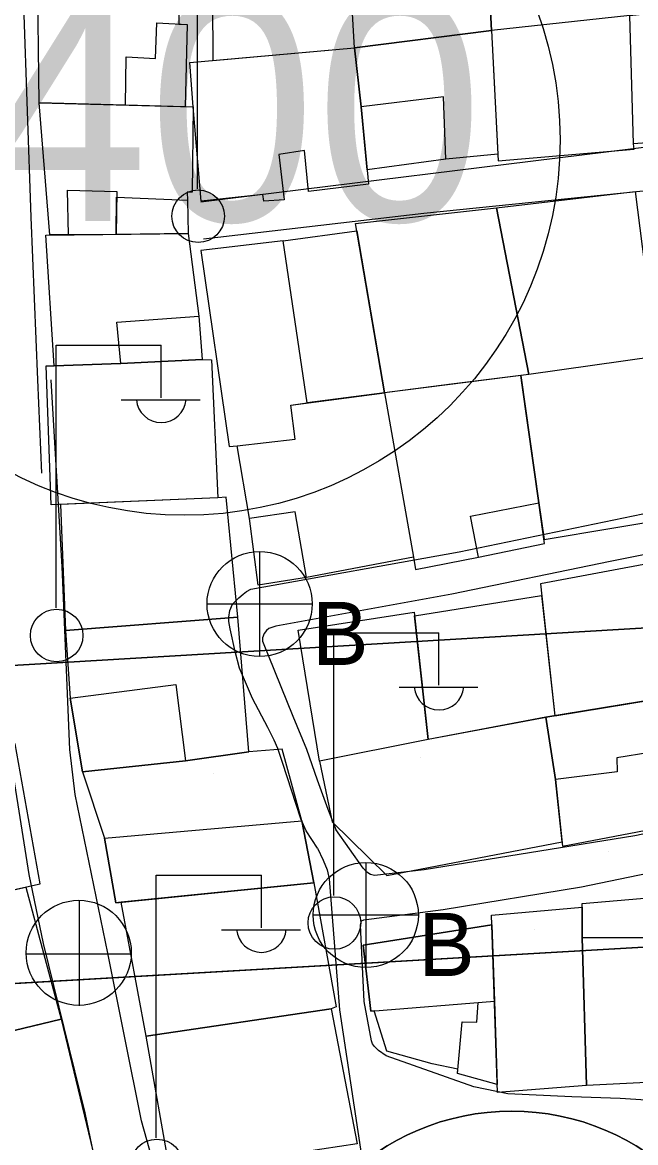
# Model space of a CAD drawing. Extents: x 417997 to 421451, y 4451742 to 4455216.
# Drawn here: x 419193.6 to 419234.4, y 4453691.9 to 4453766.5 of the extents above; entities that cross this region are included whole.
import ezdxf

# ---------------------------------------------------------------- set-up
doc = ezdxf.new("R2010")
doc.units = 0
for name, color, linetype in [('ADAKENARI', 7, 'Continuous'), ('B_Mesken', 7, 'Continuous'), ('B_Teras', 7, 'Continuous'), ('Default', 7, 'Continuous'), ('PL_AYA_PARK_DINLENME', 7, 'Continuous'), ('PL_KON_MEV_400', 7, 'Continuous'), ('PL_TİCK', 7, 'Continuous'), ('S_Elektrik_Diregi', 7, 'Continuous'), ('S_Rogar_Kapagi', 7, 'Continuous'), ('S_Rogar_Kapagi_Buski', 7, 'Continuous'), ('SM_TAKS', 7, 'Continuous'), ('TR_PARKALANI', 7, 'Continuous'), ('TR_TİCK', 7, 'Continuous'), ('TR_YUKSEKYOGUNKONUT', 7, 'Continuous'), ('Yol_Sose', 7, 'Continuous')]:
    doc.layers.add(name, color=color, linetype=linetype)

# ---------------------------------------------------------------- blocks, each defined once
blk = doc.blocks.new('POINT_DISPLAY')
at = {"layer": 'Default'}
blk.add_line((0, 0), (0, 0), dxfattribs=at)

msp = doc.modelspace()

# ---------------------------------------------------------------- linework, layer by layer
at = {"layer": 'ADAKENARI'}
for p, q in [((419321.86, 4453731.334), (419124.499, 4453719.599)), ((419321.86, 4453731.334), (419124.499, 4453719.599)), ((419124.273, 4453698.526), (419324.954, 4453710.095)), ((419124.273, 4453698.526), (419324.954, 4453710.095))]:
    msp.add_line(p, q, dxfattribs=at)
at = {"layer": 'B_Mesken'}
for points in [[(419234.021, 4453766.97), (419224.807, 4453765.979), (419224.363, 4453774.603), (419233.52, 4453775.528)], [(419224.807, 4453765.979), (419215.692, 4453764.82), (419215.177, 4453773.591), (419224.363, 4453774.603)], [(419206.233, 4453771.926), (419206.217, 4453769.599), (419206.245, 4453768.019), (419206.261, 4453763.98), (419215.692, 4453764.82), (419215.222, 4453772.839)], [(419204.546, 4453766.373), (419204.425, 4453760.892), (419200.451, 4453760.996), (419194.689, 4453761.147), (419194.579, 4453770.185), (419198.774, 4453769.869), (419198.776, 4453770.247), (419204.026, 4453769.869), (419204.003, 4453766.399)], [(419238.406, 4453758.741), (419234.273, 4453758.426), (419234.021, 4453766.97), (419237.732, 4453767.372), (419242.784, 4453767.919), (419242.799, 4453767.63), (419243.318, 4453759.139)], [(419224.807, 4453765.979), (419225.258, 4453757.299), (419234.315, 4453758.059), (419234.273, 4453758.426), (419234.021, 4453766.97)], [(419221.772, 4453757.399), (419216.534, 4453756.695), (419216.125, 4453760.878), (419215.692, 4453764.82), (419224.807, 4453765.979), (419225.235, 4453757.743)], [(419216.627, 4453755.735), (419212.633, 4453755.247), (419212.366, 4453757.968), (419210.661, 4453757.714), (419211.005, 4453754.691), (419209.653, 4453754.601), (419209.596, 4453755.042), (419205.481, 4453754.596), (419204.95, 4453760.878), (419204.727, 4453763.843), (419215.692, 4453764.82), (419216.125, 4453760.878)], [(419195.404, 4453752.35), (419194.689, 4453761.147), (419204.95, 4453760.878), (419204.878, 4453755.204), (419204.554, 4453755.197), (419204.562, 4453754.681), (419204.621, 4453752.439), (419199.83, 4453752.393), (419196.637, 4453752.362)], [(419225.156, 4453754.155), (419234.388, 4453755.237), (419235.779, 4453744.266), (419227.298, 4453743.051)], [(419227.298, 4453743.051), (419217.696, 4453741.846), (419215.769, 4453753.117), (419225.156, 4453754.155)], [(419212.544, 4453741.168), (419210.952, 4453751.953), (419215.854, 4453752.619), (419217.696, 4453741.846)], [(419205.553, 4453744.048), (419200.136, 4453743.788), (419195.692, 4453743.645), (419195.143, 4453752.348), (419204.621, 4453752.439), (419205.322, 4453746.938)], [(419210.952, 4453751.953), (419205.468, 4453751.32), (419207.339, 4453738.272), (419207.888, 4453738.303), (419211.746, 4453738.752), (419211.446, 4453741.023), (419212.544, 4453741.168)], [(419228.311, 4453732.071), (419237.33, 4453733.574), (419235.779, 4453744.266), (419227.298, 4453743.051), (419226.757, 4453742.983), (419227.964, 4453734.519)], [(419195.692, 4453743.645), (419200.136, 4453743.788), (419205.553, 4453744.048), (419206.177, 4453744.044), (419206.591, 4453734.848), (419195.494, 4453734.382), (419195.162, 4453743.631)], [(419227.964, 4453734.519), (419226.757, 4453742.983), (419217.696, 4453741.846), (419219.615, 4453730.894), (419219.746, 4453730.071), (419223.95, 4453730.88), (419228.349, 4453731.8)], [(419212.503, 4453729.529), (419209.284, 4453729.027), (419208.71, 4453733.472), (419207.888, 4453738.303), (419211.746, 4453738.752), (419211.446, 4453741.023), (419217.696, 4453741.846), (419219.615, 4453730.894)], [(419196.113, 4453734.408), (419196.452, 4453725.999), (419207.932, 4453726.897), (419207.156, 4453734.875), (419206.591, 4453734.848)], [(419237.123, 4453721.654), (419236.029, 4453730.609), (419228.069, 4453729.12), (419229.029, 4453720.329)], [(419219.69, 4453726.977), (419228.154, 4453728.342), (419229.029, 4453720.329), (419220.599, 4453718.747)], [(419219.663, 4453727.221), (419220.599, 4453718.747), (419213.365, 4453717.305), (419211.942, 4453726.027)], [(419196.452, 4453725.999), (419196.759, 4453721.501), (419197.588, 4453716.585), (419204.432, 4453717.324), (419208.646, 4453717.912), (419207.932, 4453726.897)], [(419238.029, 4453713.263), (419237.546, 4453718.23), (419237.249, 4453721.675), (419228.437, 4453720.233), (419229.068, 4453716.081), (419229.547, 4453711.631)], [(419213.365, 4453717.305), (419214.201, 4453713.255), (419217.837, 4453709.674), (419229.517, 4453711.916), (419229.068, 4453716.081), (419228.437, 4453720.233), (419220.599, 4453718.747)], [(419182.634, 4453716.078), (419184.038, 4453708.442), (419183.548, 4453708.31), (419183.888, 4453706.733), (419194.763, 4453709.125), (419193.102, 4453718.446)], [(419204.432, 4453717.324), (419197.588, 4453716.585), (419199.04, 4453712.174), (419199.793, 4453707.874), (419212.988, 4453709.191), (419212.178, 4453713.328), (419210.885, 4453718.093), (419208.646, 4453717.912)], [(419201.814, 4453698.973), (419200.147, 4453707.899), (419212.988, 4453709.191), (419214.476, 4453700.944), (419214.149, 4453700.811)], [(419193.807, 4453708.915), (419196.149, 4453700.118), (419192.467, 4453699.23), (419186.806, 4453697.865), (419185.456, 4453697.539), (419184.749, 4453697.381), (419184.38, 4453698.795), (419185.278, 4453699.033), (419183.503, 4453706.603), (419183.888, 4453706.733)], [(419230.86, 4453705.56), (419230.845, 4453707.828), (419238.61, 4453708.485), (419238.869, 4453705.522)], [(419230.847, 4453707.571), (419230.86, 4453705.56), (419231.148, 4453695.688), (419225.214, 4453695.235), (419224.807, 4453707.037)], [(419222.574, 4453696.778), (419220.87, 4453697.144), (419217.848, 4453697.99), (419217.007, 4453700.666), (419216.788, 4453700.648), (419216.27, 4453705.033), (419224.829, 4453706.395), (419225.004, 4453701.322), (419225.196, 4453695.764), (419222.549, 4453696.503)], [(419231.148, 4453695.688), (419230.86, 4453705.56), (419238.869, 4453705.522), (419239.247, 4453694.844), (419236.536, 4453694.706), (419236.472, 4453695.958)], [(419203.449, 4453689.791), (419201.814, 4453698.973), (419214.149, 4453700.811), (419215.877, 4453691.806), (419212.331, 4453691.272), (419206.703, 4453690.371)], [(419187.627, 4453688.689), (419185.456, 4453697.539), (419196.149, 4453700.118), (419198.258, 4453691.342)]]:
    msp.add_lwpolyline(points, close=True, dxfattribs=at)
at = {"layer": 'B_Teras'}
for points in [[(419204.425, 4453760.892), (419200.451, 4453760.996), (419200.478, 4453764.225), (419202.436, 4453764.117), (419202.533, 4453766.472), (419204.546, 4453766.373)], [(419225.235, 4453757.743), (419221.772, 4453757.399), (419221.62, 4453761.543), (419216.125, 4453760.878), (419215.692, 4453764.82), (419224.807, 4453765.979)], [(419196.637, 4453752.362), (419196.59, 4453755.337), (419199.856, 4453755.252), (419199.83, 4453752.393)], [(419204.621, 4453752.439), (419199.83, 4453752.393), (419199.852, 4453754.867), (419204.562, 4453754.681)], [(419200.136, 4453743.788), (419199.863, 4453746.544), (419205.322, 4453746.938), (419205.553, 4453744.048)], [(419222.146, 4453742.404), (419217.696, 4453741.846), (419219.615, 4453730.894), (419219.746, 4453730.071), (419223.95, 4453730.88), (419223.407, 4453733.611), (419227.964, 4453734.519), (419226.847, 4453742.354), (419226.757, 4453742.983)], [(419217.696, 4453741.846), (419219.615, 4453730.894), (419212.503, 4453729.529), (419211.73, 4453733.904), (419208.71, 4453733.472), (419207.888, 4453738.303), (419211.746, 4453738.752), (419211.446, 4453741.023)], [(419196.759, 4453721.501), (419203.795, 4453722.402), (419204.432, 4453717.324), (419197.588, 4453716.585)], [(419228.437, 4453720.233), (419237.249, 4453721.675), (419237.546, 4453718.23), (419233.161, 4453717.529), (419233.181, 4453716.581), (419229.068, 4453716.081)], [(419200.147, 4453707.899), (419199.793, 4453707.874), (419199.04, 4453712.174), (419212.178, 4453713.328), (419212.988, 4453709.191)], [(419224.829, 4453706.395), (419216.27, 4453705.033), (419216.788, 4453700.648), (419225.004, 4453701.322)], [(419222.549, 4453696.503), (419222.86, 4453699.933), (419223.835, 4453699.917), (419223.924, 4453701.233), (419225.004, 4453701.322), (419225.196, 4453695.764)]]:
    msp.add_lwpolyline(points, close=True, dxfattribs=at)
at = {"layer": 'PL_AYA_PARK_DINLENME'}
msp.add_lwpolyline([(419124.273, 4453698.526), (419151.813, 4453700.114), (419324.954, 4453710.095), (419321.86, 4453731.334), (419124.499, 4453719.599)], dxfattribs=at)
msp.add_lwpolyline([(419124.273, 4453698.526), (419151.813, 4453700.114), (419324.954, 4453710.095), (419321.86, 4453731.334), (419124.499, 4453719.599)], dxfattribs=at)
at = {"layer": 'PL_KON_MEV_400'}
msp.add_lwpolyline([(419124.499, 4453719.599), (419321.86, 4453731.334), (419320.838, 4453738.352), (419309.86, 4453813.702), (419212.588, 4453800.895), (419212.517, 4453800.886), (419187.655, 4453797.612), (419172.15, 4453795.571), (419125.235, 4453788.353)], dxfattribs=at)
msp.add_lwpolyline([(419124.499, 4453719.599), (419321.86, 4453731.334), (419320.838, 4453738.352), (419309.86, 4453813.702), (419212.588, 4453800.895), (419212.517, 4453800.886), (419187.655, 4453797.612), (419172.15, 4453795.571), (419125.235, 4453788.353)], dxfattribs=at)
at = {"layer": 'PL_TİCK'}
msp.add_lwpolyline([(419164.709, 4453648.91), (419322.839, 4453655.614), (419331.388, 4453665.934), (419326.377, 4453700.333), (419324.954, 4453710.095), (419151.813, 4453700.114), (419164.709, 4453648.91)], dxfattribs=at)
msp.add_lwpolyline([(419164.709, 4453648.91), (419322.839, 4453655.614), (419331.388, 4453665.934), (419326.377, 4453700.333), (419324.954, 4453710.095), (419151.813, 4453700.114), (419164.709, 4453648.91)], dxfattribs=at)
at = {"layer": 'S_Elektrik_Diregi'}
for p, q in [((419205.244, 4453755.434), (419205.244, 4453772.934)), ((419195.821, 4453727.504), (419195.821, 4453745.004)), ((419195.821, 4453745.004), (419202.821, 4453745.004)), ((419202.821, 4453741.504), (419202.821, 4453745.004)), ((419200.161, 4453741.364), (419205.411, 4453741.364)), ((419214.318, 4453708.359), (419214.318, 4453725.859)), ((419214.318, 4453725.859), (419221.318, 4453725.859)), ((419221.318, 4453722.359), (419221.318, 4453725.859)), ((419218.658, 4453722.219), (419223.908, 4453722.219)), ((419202.495, 4453692.208), (419202.495, 4453709.708)), ((419202.495, 4453709.708), (419209.495, 4453709.708)), ((419209.495, 4453706.208), (419209.495, 4453709.708)), ((419206.835, 4453706.068), (419212.085, 4453706.068))]:
    msp.add_line(p, q, dxfattribs=at)
for centre in [(419205.28, 4453753.598), (419195.857, 4453725.669), (419214.354, 4453706.523), (419202.531, 4453690.372)]:
    msp.add_circle(centre, 1.75, dxfattribs=at)
for centre in [(419202.822, 4453741.517), (419221.319, 4453722.372), (419209.496, 4453706.221)]:
    msp.add_arc(centre, 1.658, 184.83843, 355.14641, dxfattribs=at)
at = {"layer": 'S_Rogar_Kapagi'}
for p, q in [((419197.384, 4453701.005), (419197.384, 4453708.005)), ((419193.814, 4453704.47), (419200.814, 4453704.47))]:
    msp.add_line(p, q, dxfattribs=at)
msp.add_circle((419197.33, 4453704.534), 3.5, dxfattribs=at)
at = {"layer": 'S_Rogar_Kapagi_Buski'}
for p, q in [((419209.374, 4453731.273), (419209.374, 4453724.273)), ((419205.874, 4453727.773), (419212.874, 4453727.773)), ((419216.444, 4453710.553), (419216.444, 4453703.553)), ((419212.944, 4453707.053), (419219.944, 4453707.053))]:
    msp.add_line(p, q, dxfattribs=at)
for centre in [(419209.374, 4453727.773), (419216.444, 4453707.053)]:
    msp.add_circle(centre, 3.5, dxfattribs=at)
at = {"layer": 'SM_TAKS'}
for centre, radius in [((419204.382, 4453758.679), 25), ((419204.382, 4453758.679), 25), ((419226.16, 4453677.997), 15.988), ((419226.16, 4453677.997), 15.988)]:
    msp.add_circle(centre, radius, dxfattribs=at)
at = {"layer": 'TR_TİCK'}
msp.add_lwpolyline([(419151.813, 4453700.114), (419164.709, 4453648.91), (419322.839, 4453655.614), (419331.388, 4453665.934), (419326.377, 4453700.333), (419324.954, 4453710.095), (419151.813, 4453700.114)], dxfattribs=at)
msp.add_lwpolyline([(419151.813, 4453700.114), (419164.709, 4453648.91), (419322.839, 4453655.614), (419331.388, 4453665.934), (419326.377, 4453700.333), (419324.954, 4453710.095), (419151.813, 4453700.114)], dxfattribs=at)
msp.add_arc((419226.16, 4453677.997), 15.988, 0, 180, dxfattribs=at)
msp.add_arc((419226.16, 4453677.997), 15.988, 0, 180, dxfattribs=at)
at = {"layer": 'TR_YUKSEKYOGUNKONUT'}
msp.add_lwpolyline([(419124.499, 4453719.599), (419321.86, 4453731.334), (419320.838, 4453738.352), (419309.86, 4453813.702), (419212.588, 4453800.895), (419212.517, 4453800.886), (419187.655, 4453797.612), (419172.15, 4453795.571), (419125.235, 4453788.353)], dxfattribs=at)
msp.add_lwpolyline([(419124.499, 4453719.599), (419321.86, 4453731.334), (419320.838, 4453738.352), (419309.86, 4453813.702), (419212.588, 4453800.895), (419212.517, 4453800.886), (419187.655, 4453797.612), (419172.15, 4453795.571), (419125.235, 4453788.353)], dxfattribs=at)
msp.add_circle((419204.382, 4453758.679), 25, dxfattribs=at)
msp.add_circle((419204.382, 4453758.679), 25, dxfattribs=at)
at = {"layer": 'Yol_Sose'}
for points in [[(419205.47, 4453754.555), (419234.251, 4453758.113), (419255.613, 4453760.775), (419277.992, 4453763.518), (419278.177, 4453763.58), (419278.386, 4453763.779), (419278.516, 4453764.04), (419278.516, 4453764.04), (419277.464, 4453779.715)], [(419193.643, 4453767.659), (419194.147, 4453753.532)], [(419278.722, 4453741.812), (419279.501, 4453741.975), (419279.586, 4453742.003), (419279.661, 4453742.08), (419279.839, 4453742.408), (419279.861, 4453742.705), (419278.89, 4453756.243), (419278.573, 4453760.02), (419278.497, 4453760.123), (419278.364, 4453760.196), (419278.182, 4453760.259), (419261.114, 4453758.397), (419239.496, 4453755.734), (419220.308, 4453753.779), (419205.636, 4453752.078)], [(419194.147, 4453753.532), (419194.588, 4453742.701), (419194.588, 4453742.699)], [(419194.588, 4453742.699), (419194.84, 4453736.493)], [(419195.493, 4453742.689), (419195.493, 4453742.691)], [(419199.266, 4453704.512), (419197.092, 4453715.082), (419196.74, 4453718.084), (419196.303, 4453728.698), (419196.227, 4453730.25), (419195.493, 4453742.689)], [(419213.234, 4453711.514), (419212.484, 4453712.66), (419212.112, 4453713.461), (419210.907, 4453717.211), (419210.591, 4453718.136), (419210.335, 4453718.698), (419210.12, 4453719.142), (419209.915, 4453719.534), (419208.903, 4453721.468), (419208.027, 4453723.498), (419207.744, 4453724.604), (419207.407, 4453726.105), (419207.317, 4453726.613), (419207.333, 4453726.893), (419207.382, 4453727.344), (419207.578, 4453727.748), (419207.979, 4453728.186), (419208.274, 4453728.435), (419208.503, 4453728.606), (419208.795, 4453728.759), (419222.668, 4453731.246), (419236.169, 4453734.042), (419254.232, 4453737.5), (419273.257, 4453740.673)], [(419272.939, 4453738.206), (419259.837, 4453735.937), (419252.056, 4453734.506), (419241.012, 4453732.265), (419232.725, 4453730.592)], [(419232.725, 4453730.592), (419222.17, 4453728.42), (419210.463, 4453726.288), (419209.983, 4453726.145), (419209.821, 4453726.015), (419209.681, 4453725.805), (419209.568, 4453725.524), (419209.559, 4453725.286), (419211.59, 4453720.3), (419212.49, 4453718.103), (419213.217, 4453716.049), (419213.906, 4453714.102), (419214.44, 4453712.752)], [(419181.616, 4453717.224), (419191.669, 4453719.982), (419191.897, 4453720.006), (419192.048, 4453719.999), (419192.266, 4453719.895), (419192.312, 4453719.823), (419192.459, 4453719.586), (419194.007, 4453709.754), (419194.958, 4453705.16), (419197.737, 4453693.872), (419199.608, 4453684.904), (419201.397, 4453677.515)], [(419221.585, 4453707.43), (419230.804, 4453708.938), (419245.286, 4453711.931), (419259.234, 4453714.256), (419272.687, 4453716.131), (419279.515, 4453717.064), (419279.731, 4453717.061), (419279.944, 4453717.017), (419280.099, 4453716.817), (419280.098, 4453716.813), (419280.604, 4453708.756)], [(419243.307, 4453714.199), (419234.358, 4453712.324), (419220.32, 4453710.052), (419217.015, 4453709.681), (419216.767, 4453709.755), (419216.52, 4453709.907), (419216.259, 4453710.171), (419214.44, 4453712.752)], [(419213.234, 4453711.514), (419213.597, 4453710.708), (419213.869, 4453710.052), (419214, 4453709.462), (419214.696, 4453700.735), (419216.165, 4453691.019), (419220.79, 4453674.978), (419223.79, 4453665.625), (419225.591, 4453658.582), (419225.704, 4453658.242), (419225.754, 4453657.999), (419225.745, 4453657.871), (419225.722, 4453657.748), (419225.536, 4453657.495), (419214.363, 4453654.44)], [(419225.895, 4453695.134), (419223.629, 4453695.604), (419217.797, 4453697.682), (419217.28, 4453698.034), (419217.014, 4453698.293), (419216.899, 4453698.472), (419216.818, 4453698.68), (419216.344, 4453701.288), (419216.096, 4453706.386), (419216.15, 4453706.662), (419216.312, 4453706.733), (419221.585, 4453707.43)], [(419214.363, 4453654.44), (419212.575, 4453654.027), (419212.489, 4453654.098), (419212.36, 4453654.347), (419209.255, 4453665.582), (419205.169, 4453680.293), (419201.501, 4453693.343), (419199.266, 4453704.512)], [(419281.146, 4453699.181), (419281.506, 4453691.893), (419281.491, 4453691.747), (419281.444, 4453691.673), (419281.429, 4453691.665), (419281.378, 4453691.655), (419271.059, 4453692.113), (419257.727, 4453692.987), (419246.214, 4453694.013), (419233.38, 4453694.836), (419230.163, 4453694.941), (419225.895, 4453695.134)]]:
    msp.add_lwpolyline(points, dxfattribs=at)

# ---------------------------------------------------------------- block references
at = {"layer": 'TR_PARKALANI', "xscale": 0.1, "yscale": 0.10000000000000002}
for p in [(419220.115, 4453717.522), (419220.115, 4453717.522), (419206.303, 4453716.479), (419206.303, 4453716.479), (419214.121, 4453710.746), (419214.121, 4453710.746), (419232.623, 4453711.267), (419232.623, 4453711.267), (419198.746, 4453706.055), (419198.746, 4453706.055), (419227.672, 4453706.055), (419227.672, 4453706.055)]:
    msp.add_blockref('POINT_DISPLAY', p, dxfattribs=at)

# ---------------------------------------------------------------- texts
at = {"layer": 'S_Rogar_Kapagi_Buski'}
for p in [(419212.874, 4453723.709), (419219.944, 4453702.989)]:
    msp.add_text('B', height=4.2, dxfattribs=at).set_placement(p)
at = {"layer": 'SM_TAKS'}
msp.add_text('400', height=15, dxfattribs=at).set_placement((419190.795, 4453753.282))
msp.add_text('400', height=15, dxfattribs=at).set_placement((419190.795, 4453753.282))

doc.saveas('drawing.dxf')
